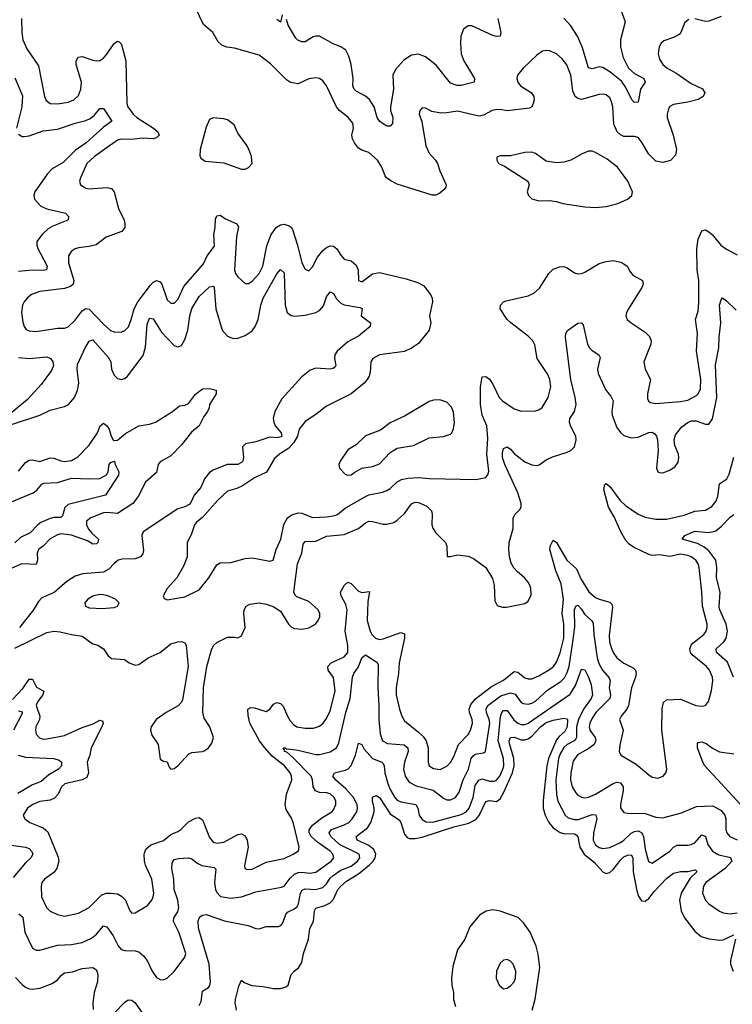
# Model space of a CAD drawing. Header units: inches. Extents: x 1843162 to 1959474, y 907081 to 1016326.
# Tile 588 of 656: x 1924057 to 1928082, y 983802 to 989363. Entities that reach past the tile are written whole.
import ezdxf

# ---------------------------------------------------------------- set-up
doc = ezdxf.new("R2010")
doc.units = ezdxf.units.IN
doc.header["$MEASUREMENT"] = 0
doc.layers.add('B9928', color=7, linetype='Continuous')

msp = doc.modelspace()

# ---------------------------------------------------------------- linework, layer by layer
at = {"layer": 'B9928', "color": 5}
for points, elevation in [([(1927835.8, 989364.2), (1927813.1, 989346.9), (1927792.2, 989290), (1927781.6, 989278.4), (1927750, 989261.5), (1927696.1, 989243.9), (1927679.5, 989230), (1927668.9, 989210), (1927663.6, 989170), (1927670, 989140.5), (1927690.3, 989110), (1927714.6, 989090), (1927762.9, 989063), (1927850, 989003.2), (1927913.1, 988973.1), (1927926.5, 988950), (1927918, 988930), (1927890, 988911.6), (1927830, 988896.3), (1927750, 988883.5), (1927730, 988873.3), (1927721.1, 988858.9), (1927714.4, 988830), (1927715, 988810), (1927747.9, 988710), (1927766.7, 988630), (1927761.3, 988598.7), (1927732.5, 988567.5), (1927690, 988556.3), (1927650, 988563.6), (1927610, 988603.7), (1927570, 988674), (1927550, 988696.9), (1927530, 988702.3), (1927470, 988702.8), (1927450, 988712.4), (1927431.1, 988730), (1927412.1, 988772.1), (1927406.6, 988870), (1927399.6, 988899.5), (1927390, 988921.3), (1927370, 988938.2), (1927350, 988942.8), (1927330, 988941.2), (1927230, 988912.9), (1927210, 988918), (1927194.3, 988930), (1927181.6, 988961.6), (1927169.9, 989050), (1927147.7, 989107.7), (1927121.5, 989141.5), (1927090, 989169.7), (1927050, 989187.8), (1927030, 989189.6), (1927010, 989185.1), (1926977.6, 989162.4), (1926901.1, 989090), (1926868.2, 989050), (1926864.4, 989030), (1926870.4, 989010), (1926886.7, 988990), (1926948.4, 988950), (1926962, 988930), (1926963.1, 988910), (1926958, 988890), (1926949, 988871), (1926936.7, 988863.3), (1926810, 988847.8), (1926770, 988855.3), (1926745.4, 988854.6), (1926724.9, 988850), (1926677, 988823), (1926650, 988818), (1926530, 988846.5), (1926470, 988836), (1926435.5, 988835.6), (1926384.6, 988844.6), (1926350, 988862.7), (1926330, 988865.2), (1926317.3, 988850), (1926313.4, 988830), (1926328.1, 988788.1), (1926350.2, 988650), (1926369.2, 988610), (1926405.5, 988570), (1926417.3, 988550), (1926430.2, 988510), (1926466.4, 988430), (1926463.8, 988416.2), (1926455.3, 988404.7), (1926430, 988382.7), (1926408, 988372), (1926387.5, 988372.5), (1926190, 988434.8), (1926152.6, 988452.6), (1926129.7, 988469.7), (1926121.1, 988481.1), (1926103.1, 988530), (1926078.3, 988570), (1926030, 988613.3), (1925990, 988625.6), (1925970, 988638), (1925947.8, 988667.8), (1925936.2, 988690), (1925933.2, 988710), (1925942.9, 988750), (1925937.8, 988777.8), (1925912, 988810), (1925863.8, 988850), (1925846.5, 988870), (1925789.8, 988989.8), (1925770, 989018.4), (1925750, 989031.1), (1925730, 989034), (1925690, 989028.2), (1925630, 988999.7), (1925587.5, 989007.5), (1925563.4, 989023.4), (1925473.7, 989113.7), (1925410, 989161.7), (1925270, 989202.3), (1925227.3, 989207.3), (1925198.6, 989218.6), (1925178, 989238), (1925148.2, 989290), (1925095.4, 989335.4), (1925050.8, 989430)], 540), ([(1927447.9, 989430), (1927476.5, 989350), (1927450.1, 989249.9), (1927451.4, 989210), (1927465.3, 989150), (1927495.2, 989090), (1927530, 989058.7), (1927582.8, 989030), (1927590.3, 989010), (1927563.7, 988970), (1927550, 988897.6), (1927530, 988894.5), (1927514.5, 988910), (1927480.4, 988980.4), (1927455.7, 989015.7), (1927390, 989068.8), (1927350, 989093.2), (1927330, 989097.4), (1927290, 989085), (1927270.7, 989090.7), (1927234.5, 989210), (1927208.3, 989270), (1927170, 989328.4), (1927130, 989370.7)], 520), ([(1924066.4, 989370), (1924068.6, 989290), (1924075.1, 989250), (1924098, 989198), (1924162.7, 989102.7), (1924196.9, 988930), (1924206.6, 988906.6), (1924229.4, 988889.4), (1924270, 988887.1), (1924330, 988897.1), (1924363.6, 988910), (1924390, 988934.4), (1924403.1, 988970), (1924405.5, 989010), (1924376.2, 989110), (1924376.4, 989130), (1924388, 989152), (1924410, 989155.5), (1924470, 989134.5), (1924490, 989130.2), (1924510, 989132.3), (1924530, 989144.7), (1924550, 989167.6), (1924590, 989228.4), (1924610, 989242), (1924618, 989238), (1924630, 989227.3), (1924634.5, 989214.5), (1924656.1, 989130), (1924661.5, 988890), (1924667.5, 988870), (1924697.7, 988830), (1924718.9, 988810), (1924812, 988750), (1924836.5, 988730), (1924845.3, 988710), (1924830, 988694.8), (1924810.6, 988689.4), (1924750, 988693.2), (1924690, 988687), (1924630, 988687.9), (1924610, 988683.4), (1924480.2, 988590), (1924436.9, 988550), (1924400.3, 988470), (1924394.9, 988450), (1924400.7, 988430), (1924430, 988412.2), (1924450, 988406.9), (1924550, 988416.1), (1924576.4, 988410), (1924591.5, 988390), (1924615.8, 988295.8), (1924646.3, 988230), (1924651.6, 988210), (1924650.3, 988189.8), (1924634.1, 988165.9), (1924546.2, 988133.8), (1924488.2, 988091.8), (1924450, 988081.4), (1924390, 988075.3), (1924370, 988068.4), (1924347, 988053), (1924332.7, 988030), (1924332, 987990), (1924363.3, 987890), (1924359, 987870), (1924343.8, 987856.2), (1924310, 987844.3), (1924170, 987827.7), (1924123, 987810), (1924098.4, 987790), (1924082, 987770), (1924073.4, 987750), (1924068, 987710), (1924074.1, 987654.1), (1924081.3, 987630), (1924093.1, 987613.1), (1924110, 987604.9), (1924150, 987601.8), (1924270, 987620.2), (1924310, 987621.3), (1924330, 987627.7), (1924370, 987665.2), (1924410, 987718), (1924430, 987732.4), (1924450, 987727.7), (1924530, 987643.5), (1924570, 987608.2), (1924590, 987599.7), (1924630, 987599), (1924650, 987607.4), (1924671.1, 987628.9), (1924687.4, 987670), (1924703.2, 987730), (1924724, 987770), (1924795.6, 987864.4), (1924810, 987880.1), (1924830, 987889.4), (1924850, 987882.6), (1924859.1, 987870), (1924890, 987780.4), (1924910, 987761.1), (1924930, 987762), (1924950, 987783.1), (1924984.6, 987855.4), (1925095.2, 987984.8), (1925116.8, 988030), (1925156.9, 988083.1), (1925153.6, 988150), (1925161.7, 988190), (1925163.7, 988236.3), (1925170, 988254.9), (1925190, 988258.7), (1925219.1, 988239.1), (1925283.8, 988210), (1925293.2, 988193.2), (1925281.6, 988138.4), (1925271.2, 987950), (1925276.5, 987930), (1925290, 987910.4), (1925330, 987873), (1925350, 987872.4), (1925370, 987885.3), (1925410, 987930.3), (1925430, 987970.4), (1925453.4, 988086.6), (1925478.1, 988150), (1925508.1, 988191.9), (1925530, 988203.5), (1925550, 988207.2), (1925579.6, 988199.6), (1925591.3, 988191.3), (1925598.3, 988178.3), (1925626.7, 988090), (1925650, 987990.6), (1925670, 987954.9), (1925690, 987945.5), (1925710, 987968), (1925738.5, 988021.5), (1925770, 988059.1), (1925790, 988076.5), (1925810, 988085.5), (1925830, 988084.2), (1925848.4, 988068.4), (1925870, 988033), (1925890, 988010.4), (1925930, 988001.3), (1925957.1, 987977.1), (1925968.1, 987950), (1925971, 987890), (1925990, 987882.4), (1926050, 987926.7), (1926090, 987934.7), (1926239.6, 987899.6), (1926310, 987877.6), (1926339, 987859), (1926376.5, 987810), (1926386, 987790), (1926388.9, 987770), (1926372, 987690), (1926378.4, 987650), (1926370.4, 987610), (1926310, 987534), (1926270, 987508), (1926230, 987489.7), (1926090.2, 987469.8), (1926052.4, 987450), (1926040.9, 987430), (1926036.1, 987370), (1926030.3, 987350), (1926020.3, 987330), (1926002, 987310), (1925930.2, 987249.8), (1925790, 987181), (1925730, 987132.6), (1925670, 987093), (1925635.3, 987050), (1925625.4, 987010), (1925605.4, 986974.6), (1925576.7, 986943.2), (1925524.6, 986910), (1925495.9, 986884.1), (1925451.5, 986808.5), (1925384, 986776), (1925314.9, 986730), (1925284.2, 986715.8), (1925230, 986699.8), (1925176.9, 986650), (1925090, 986551.9), (1925055.4, 986524.6), (1925043.8, 986510), (1925025.8, 986454.2), (1925003.1, 986410), (1925003.1, 986330), (1924982.8, 986277.3), (1924944.2, 986210), (1924890.4, 986150), (1924867.7, 986110), (1924873.7, 986093.7), (1924890, 986086), (1924990, 986103.6), (1925070, 986142.6), (1925124.7, 986210), (1925170, 986284), (1925190, 986296.3), (1925250, 986297.3), (1925330, 986320.4), (1925370, 986324.4), (1925470, 986304.9), (1925489.4, 986310.6), (1925505.6, 986370), (1925531.2, 986430), (1925548.8, 986511.2), (1925569.8, 986550.2), (1925593.6, 986566.4), (1925630, 986577.4), (1925650, 986575.3), (1925711.1, 986551.1), (1925790, 986555.3), (1925836.8, 986563.2), (1925851.4, 986568.6), (1925895.1, 986604.9), (1926010, 986669.4), (1926030, 986679.3), (1926105.4, 986694.6), (1926130, 986704.1), (1926150, 986715.5), (1926190, 986753.7), (1926214.5, 986765.5), (1926250, 986774.1), (1926310, 986778), (1926370, 986771), (1926633.6, 986766.4), (1926690, 986777.3), (1926703, 986797), (1926706.7, 986813.3), (1926696, 986910), (1926701.7, 986998.4), (1926695.5, 987070), (1926669.3, 987130), (1926660.2, 987190), (1926659.3, 987290), (1926670, 987346.8), (1926690, 987348), (1926710, 987332.7), (1926730, 987304.9), (1926764.4, 987230), (1926783.6, 987210), (1926850, 987164.6), (1926890, 987151.4), (1926970, 987154), (1926990, 987158.9), (1927008, 987172), (1927041.4, 987230), (1927056.4, 987290), (1927051.8, 987330), (1927039.4, 987359.4), (1926979.8, 987450), (1926965.9, 987525.9), (1926954.7, 987550), (1926930, 987576.4), (1926831.3, 987650), (1926811.2, 987670), (1926771.3, 987730), (1926773, 987750), (1926789.6, 987770), (1926804.2, 987775.8), (1926930, 987803.2), (1926962, 987818), (1926992.9, 987847.1), (1927045.1, 987930), (1927070, 987954), (1927106.4, 987966.4), (1927130, 987968.5), (1927150, 987961.3), (1927190, 987933.7), (1927210, 987927.2), (1927230, 987928.9), (1927250, 987936.5), (1927330, 987985.6), (1927370, 987998), (1927410, 988002.2), (1927452.9, 987992.9), (1927470, 987984.4), (1927488, 987970), (1927502.4, 987942.4), (1927520.4, 987920.4), (1927574, 987890), (1927578, 987870), (1927570.4, 987850), (1927495.8, 987730), (1927484.9, 987710), (1927481.6, 987690), (1927488.2, 987670), (1927510.7, 987650), (1927590, 987598.4), (1927613.7, 987573.7), (1927624.6, 987550), (1927621.7, 987530), (1927582, 987430), (1927590.3, 987390), (1927620.9, 987330), (1927604, 987250), (1927604, 987224), (1927608.9, 987208.9), (1927620.9, 987200.9), (1927650, 987195.6), (1927790, 987206.6), (1927830, 987215), (1927879.5, 987240.5), (1927890, 987250.3), (1927902.6, 987277.4), (1927905.2, 987330), (1927879.8, 987490), (1927886.2, 987590), (1927873.5, 987670), (1927890, 987716), (1927894, 987766), (1927893.5, 987890), (1927883.4, 987950), (1927880.9, 988070), (1927890, 988124), (1927910, 988170.5), (1927930, 988175.8), (1927950, 988164.6), (1927970, 988147.4), (1928017.4, 988090), (1928050, 988066), (1928110, 988034.6)], 540), ([(1925540.3, 989390), (1925530, 989348.7), (1925510, 989364)], 520), ([(1926757, 989370), (1926775.3, 989290), (1926770.1, 989269.9), (1926750, 989267.9), (1926730, 989274.1), (1926610, 989328), (1926590, 989327.6), (1926564.7, 989310), (1926548.6, 989270), (1926546.7, 989230), (1926551.4, 989170), (1926565.8, 989130), (1926625.5, 989030), (1926624.9, 989010), (1926550, 988990.8), (1926527.9, 988992.1), (1926490, 989005), (1926410, 989105.8), (1926350, 989152.9), (1926310, 989168.5), (1926270, 989162), (1926226.6, 989133.4), (1926179.3, 989080.7), (1926164.7, 989050), (1926167.5, 988970), (1926150.7, 988870), (1926151.4, 988850), (1926164.4, 988810), (1926162.9, 988777.1), (1926150, 988761.5), (1926130, 988762.4), (1926110, 988775.3), (1926089.9, 988789.9), (1926075.9, 988810), (1926058.3, 988870), (1926032.9, 988912.9), (1926010, 988931.7), (1925958.4, 988958.4), (1925946, 988970), (1925939.5, 988990), (1925939.9, 989030), (1925928.7, 989110), (1925916.2, 989156.2), (1925899.8, 989190), (1925870, 989209.9), (1925826.7, 989226.7), (1925750, 989269), (1925730, 989270.7), (1925714.8, 989265.2), (1925670, 989238.5), (1925650, 989237.7), (1925628.1, 989248.1), (1925617.6, 989257.6), (1925572.7, 989332.7), (1925564.2, 989364.2)], 520), ([(1928020, 989380), (1927950, 989353.7), (1927930, 989352.4), (1927870, 989368.2)], 540), ([(1924030, 989034), (1924073.1, 988933.1), (1924068.7, 988870), (1924038.4, 988750)], 520), ([(1924050, 988716.1), (1924070, 988703.2), (1924082.5, 988702.5), (1924110, 988707.3), (1924190, 988734.8), (1924270, 988744.8), (1924370, 988779), (1924430, 988793.3), (1924455.4, 988804.6), (1924478.1, 988821.9), (1924510, 988862), (1924530, 988862), (1924577, 988790), (1924530, 988756), (1924432.1, 988667.9), (1924370, 988623.5), (1924303.1, 988556.9), (1924239.5, 988520.5), (1924212.5, 988490), (1924141.6, 988390), (1924137, 988370), (1924140.5, 988350), (1924177.1, 988310), (1924210, 988295.3), (1924315.5, 988270), (1924333.7, 988250), (1924328.2, 988230), (1924243.9, 988196.1), (1924218.7, 988181.3), (1924184.4, 988150), (1924154, 988110), (1924153.4, 988090), (1924159.3, 988070), (1924212.9, 987970), (1924209.2, 987950.8), (1924190, 987946.7), (1924130, 987948.9), (1924050, 987940.5)], 520), ([(1924005.6, 987074.4), (1924170, 987129.2), (1924230, 987156.9), (1924310, 987179), (1924332, 987190), (1924366.8, 987230), (1924383.4, 987270), (1924390.8, 987310), (1924381.1, 987390), (1924383.6, 987416.4), (1924427.1, 987510), (1924450, 987547.1), (1924470, 987554.2), (1924557.3, 987457.3), (1924570.9, 987430), (1924575.6, 987390), (1924590, 987355.8), (1924610, 987337.4), (1924630, 987330.3), (1924650, 987336), (1924665.1, 987350), (1924753.5, 987466.5), (1924767.4, 987512.6), (1924777.6, 987642.4), (1924790, 987677.7), (1924810, 987673.6), (1924858.5, 987598.5), (1924930, 987522.8), (1924950, 987514.7), (1924970, 987522.8), (1924990, 987556.5), (1925005.8, 987610), (1925018.1, 987690), (1925030, 987731), (1925070, 987800.2), (1925130, 987854.7), (1925150, 987858.7), (1925155.5, 987850), (1925165, 987730), (1925200.8, 987610), (1925230, 987574.7), (1925262.4, 987562.4), (1925290, 987564), (1925330, 987579.1), (1925370, 987605.9), (1925387.9, 987630), (1925403.6, 987670), (1925418.6, 987750), (1925432.1, 987790), (1925510, 987926.7), (1925530, 987951.8), (1925550, 987933), (1925550.7, 987930), (1925556.4, 987750), (1925568.7, 987708.7), (1925590, 987692.2), (1925610, 987688.1), (1925670, 987694.5), (1925730, 987708.7), (1925750, 987719.8), (1925772.6, 987747.4), (1925790, 987797.7), (1925810, 987825.8), (1925830, 987816.9), (1925847.1, 987787.1), (1925870, 987762.1), (1925890, 987753.1), (1925978, 987738), (1925991.4, 987731.4), (1925984.9, 987690), (1926037.6, 987650), (1926037, 987630), (1925970, 987576), (1925910, 987544.4), (1925851, 987490), (1925837.1, 987470), (1925835, 987450), (1925843.2, 987410), (1925838.4, 987401.6), (1925827.9, 987392.1), (1925811.5, 987388.5), (1925730, 987394.3), (1925697.1, 987382.9), (1925650, 987346.6), (1925537.6, 987222.4), (1925498.1, 987150), (1925489.6, 987110), (1925491.6, 987090), (1925500.8, 987070), (1925533.7, 987030), (1925536.9, 987010), (1925533.5, 987006.5), (1925510, 987002.4), (1925470, 987005.2), (1925390, 986979), (1925331.5, 986968.5), (1925314.7, 986950), (1925321.8, 986890), (1925317.7, 986870), (1925310, 986862.5), (1925288.5, 986851.5), (1925228.2, 986850), (1925150, 986819.4), (1925130, 986806.2), (1925100.8, 986770), (1925079.3, 986720.7), (1925042, 986678), (1925024.1, 986635.9), (1925014.9, 986625.1), (1924990, 986612.4), (1924950, 986600.8), (1924754.9, 986470), (1924746, 986450), (1924755.5, 986364.5), (1924752.7, 986347.3), (1924738.7, 986330), (1924710, 986318.8), (1924636, 986316), (1924614, 986310), (1924590, 986292.4), (1924561, 986259), (1924530, 986243.7), (1924414, 986234), (1924370, 986221), (1924323.2, 986190), (1924252.1, 986127.9), (1924182.1, 986097.9), (1924162.3, 986077.7), (1924134.8, 986030), (1924056.3, 985930)], 520), ([(1924030, 985813), (1924210, 985901.3), (1924250, 985908.8), (1924286.5, 985906.5), (1924350.1, 985890.1), (1924410, 985881.7), (1924470, 985838), (1924498.8, 985830), (1924530, 985810.4), (1924556.3, 985770), (1924576, 985756), (1924649.2, 985749.2), (1924674.9, 985730), (1924710, 985717.2), (1924730, 985721.5), (1924781.8, 985758.2), (1924850, 985788.4), (1924910, 985837.3), (1924950.3, 985850.3), (1924971.5, 985851.5), (1924990, 985844), (1924997.6, 985830), (1925008.5, 985710), (1924977.4, 985522.6), (1924971.5, 985508.5), (1924952.5, 985487.5), (1924883.7, 985450), (1924828.5, 985410), (1924800.4, 985370), (1924794.9, 985350), (1924802.6, 985322.6), (1924839.3, 985270), (1924850, 985186), (1924870, 985174.8), (1924890, 985171), (1924901.6, 985141.6), (1924910.9, 985130.9), (1924930, 985133.4), (1924950, 985148.5), (1925010, 985215.3), (1925030, 985224.6), (1925089.8, 985230.2), (1925103.6, 985236.4), (1925123.6, 985250), (1925142.5, 985277.5), (1925151.1, 985310), (1925131.6, 985370), (1925098.4, 985418.4), (1925091.6, 985450), (1925095.3, 985590), (1925114.7, 985710), (1925142.8, 985810), (1925154.2, 985830), (1925170, 985845.8), (1925230, 985875.3), (1925270, 985876.5), (1925290, 985872.2), (1925310, 985883.8), (1925330.7, 985930), (1925322.9, 986010), (1925324.8, 986030), (1925335.6, 986050), (1925357.2, 986062.8), (1925410, 986069.2), (1925450, 986062.6), (1925488.4, 986048.4), (1925530, 986022.4), (1925574.6, 985950), (1925592.6, 985932.6), (1925610, 985924.2), (1925650, 985921.3), (1925690, 985928), (1925728.7, 985950), (1925743, 985970), (1925752, 985990), (1925752.8, 986010), (1925743.1, 986030), (1925690, 986076.6), (1925622.9, 986102.9), (1925612.5, 986112.5), (1925605.6, 986130), (1925625.6, 986290), (1925651.2, 986350), (1925658.8, 986401.2), (1925670, 986416.2), (1925730, 986417.1), (1925790, 986446.7), (1925890, 986456), (1925969.9, 986490.1), (1926010, 986522.2), (1926030, 986530.1), (1926050, 986529.4), (1926110, 986514.2), (1926130, 986514.2), (1926170, 986523.5), (1926190, 986535.9), (1926230, 986575), (1926270, 986627.9), (1926290, 986637.5), (1926310, 986635.8), (1926356.5, 986616.5), (1926382.2, 986590), (1926387.5, 986570), (1926384.2, 986510), (1926390, 986490.7), (1926406.1, 986466.1), (1926461.8, 986410), (1926470.3, 986389.7), (1926471, 986331), (1926490, 986330.5), (1926530, 986340.9), (1926590, 986334), (1926620.5, 986320.5), (1926690.4, 986270), (1926727.3, 986207.3), (1926736.4, 986170), (1926740.5, 986080.5), (1926754, 986054), (1926784.4, 986044.4), (1926805.8, 986045.8), (1926910, 986066), (1926930, 986079.1), (1926945.7, 986114.3), (1926944.7, 986150), (1926938.5, 986170), (1926930, 986187), (1926910, 986209.6), (1926866, 986246), (1926847.9, 986267.9), (1926833.3, 986293.3), (1926823.5, 986330), (1926819.8, 986370), (1926822.4, 986410), (1926844.5, 986490), (1926845.2, 986550), (1926855.4, 986570), (1926882.4, 986597.6), (1926889.1, 986610), (1926888.7, 986630), (1926869.9, 986690), (1926796.8, 986850), (1926784.4, 986890), (1926783.2, 986916.8), (1926790, 986941.7), (1926810, 986951.3), (1926830, 986937.5), (1926850, 986912.9), (1926910, 986865.8), (1926950, 986849.3), (1926975.3, 986844.7), (1926991, 986849), (1927030, 986877.6), (1927066, 986894), (1927150, 986919.7), (1927170, 986930.2), (1927190, 986951.6), (1927200.9, 986990), (1927197.8, 987010), (1927167.6, 987070), (1927162, 987090), (1927164.3, 987110), (1927190.9, 987150), (1927199.9, 987190), (1927194.7, 987230), (1927169.9, 987330), (1927140.3, 987570), (1927142.7, 987590), (1927151.6, 987608.4), (1927210, 987649), (1927230, 987650.3), (1927239.2, 987639.2), (1927265.1, 987530), (1927275.6, 987510), (1927290, 987495), (1927327.4, 987470), (1927335.5, 987455.5), (1927321.6, 987390), (1927325.2, 987365.2), (1927366.9, 987270), (1927396.5, 987236.5), (1927410.1, 987210), (1927401.9, 987150), (1927403.4, 987130), (1927430, 987059), (1927450, 987032.2), (1927470, 987015.2), (1927510, 987001), (1927550, 987005), (1927610, 987031.8), (1927630, 987033), (1927644.3, 987024.3), (1927654.4, 987010), (1927659.2, 986990), (1927664.3, 986930), (1927654, 986830), (1927660.7, 986810), (1927670, 986805.3), (1927690, 986804.4), (1927730, 986819), (1927759.5, 986840.5), (1927775.9, 986864.1), (1927780.8, 986890), (1927777.4, 986910), (1927758.4, 986958.4), (1927754.5, 986990), (1927762.1, 987017.9), (1927797.3, 987062.7), (1927830, 987088.6), (1927850, 987097), (1927877.7, 987097.7), (1927930, 987078.6), (1927950, 987079.6), (1927970, 987108.5), (1927995.3, 987230), (1927987.2, 987412.8), (1928006.2, 987510), (1928007.7, 987570), (1928017.2, 987650), (1928009.9, 987750.1), (1928018.7, 987781.3), (1928027.2, 987792.8), (1928050, 987776), (1928103.1, 987723.1)], 520), ([(1924050, 987454.4), (1924110, 987449.6), (1924210, 987458.5), (1924230.2, 987450), (1924244.1, 987430), (1924247.7, 987410), (1924237.4, 987382.6), (1924177.9, 987302.1), (1924101.6, 987218.4), (1923981.2, 987118.8)], 520), ([(1924050, 986814), (1924090, 986861.6), (1924110, 986875.1), (1924130, 986876.8), (1924170, 986868.2), (1924230, 986888.2), (1924250, 986887.5), (1924290, 986870.9), (1924310, 986868.5), (1924350, 986874.4), (1924385.1, 986894.9), (1924450, 986959.6), (1924496.8, 987030), (1924511.5, 987068.5), (1924530, 987083.6), (1924550, 987069.1), (1924561.6, 987050), (1924572.8, 987010), (1924585.3, 986990), (1924590, 986986), (1924610, 986988.5), (1924654.8, 987025.2), (1924730, 987069.1), (1924790, 987079.2), (1924823.9, 987090), (1924919.7, 987150), (1924958.7, 987181.3), (1924990, 987186.3), (1925010, 987195.1), (1925050, 987248.9), (1925090, 987277.7), (1925130, 987279.7), (1925166, 987270), (1925167.2, 987250), (1925128.4, 987190), (1925127.2, 987170), (1925118, 987150), (1925098, 987122), (1925071, 987070), (1925027.4, 987032.6), (1924970, 986961.3), (1924910, 986899.1), (1924850, 986866.4), (1924838.2, 986850), (1924830, 986806.3), (1924768.3, 986751.6), (1924726.7, 986670), (1924696.1, 986630), (1924610, 986574.3), (1924550, 986580.6), (1924530, 986578.5), (1924458, 986550), (1924434.3, 986530), (1924433.9, 986510), (1924446.3, 986486.3), (1924463.6, 986463.6), (1924502.2, 986430), (1924497.7, 986410), (1924490, 986403.4), (1924470, 986401.9), (1924439.9, 986419.9), (1924350, 986451.2), (1924290, 986458.7), (1924270, 986453.3), (1924229.7, 986430.3), (1924190.1, 986389.9), (1924163.2, 986370), (1924155.5, 986350), (1924157.6, 986310), (1924150, 986285.6), (1924068.4, 986290), (1923970, 986246.9)], 480), ([(1924010, 986640.7), (1924133.3, 986690), (1924154.5, 986705.5), (1924181.1, 986738.9), (1924194.2, 986745.8), (1924270, 986750.1), (1924350, 986773.6), (1924450.9, 986769.1), (1924510, 986771.6), (1924547.8, 986792.2), (1924557.2, 986810), (1924562.2, 986850), (1924570, 986862.4), (1924591.7, 986870), (1924596.2, 986850), (1924617, 986810), (1924615.4, 986790), (1924542.3, 986677.7), (1924330, 986624.4), (1924312, 986608), (1924298.2, 986561.8), (1924290, 986551.1), (1924250, 986551.3), (1924230, 986546.8), (1924177.1, 986522.9), (1924159.1, 986510), (1924115.6, 986464.4), (1924061, 986439), (1924030, 986408.8)], 460), ([(1924016, 985524), (1924074.5, 985585.5), (1924110, 985637.8), (1924130, 985639), (1924152.6, 985592.6), (1924192.7, 985570), (1924187.4, 985550), (1924156.8, 985510), (1924149.6, 985490), (1924170.9, 985429.1), (1924169.3, 985410), (1924148.4, 985370), (1924146.4, 985350), (1924150, 985328.4), (1924168.2, 985308.2), (1924190, 985300.6), (1924210, 985300.8), (1924310, 985320.6), (1924410, 985365.5), (1924472.8, 985387.2), (1924510, 985407.7), (1924524.1, 985404.1), (1924527.7, 985390), (1924521.2, 985370), (1924460.1, 985250), (1924452.9, 985210), (1924439, 985170), (1924445.6, 985110), (1924435.9, 985084.1), (1924410.5, 985069.5), (1924312.8, 985047.2), (1924293.8, 985030), (1924274, 984990), (1924252.7, 984967.3), (1924230, 984955.8), (1924170, 984948.2), (1924130.3, 984930), (1924101.7, 984910), (1924077.1, 984870), (1924085.5, 984850), (1924114, 984830), (1924190, 984798.5), (1924215.7, 984775.7), (1924273.5, 984633.5), (1924277.6, 984610), (1924267.2, 984570), (1924250, 984547.4), (1924196.9, 984510), (1924182.8, 984490), (1924177.8, 984470), (1924179.7, 984410), (1924209.2, 984350), (1924228.8, 984328.8), (1924270, 984309.2), (1924310, 984299.7), (1924390, 984317.5), (1924450, 984349.2), (1924520.2, 984419.8), (1924546.6, 984430), (1924569.3, 984430.7), (1924610, 984425.6), (1924632.3, 984412.3), (1924654, 984390), (1924679.5, 984330), (1924690, 984317.6), (1924710, 984319.5), (1924779.3, 984360.7), (1924804, 984390), (1924811, 984410), (1924814.5, 984430), (1924803.8, 984510), (1924767.4, 984587.4), (1924761.8, 984610), (1924759.9, 984650), (1924770, 984678), (1924797.6, 984702.4), (1924870, 984726.7), (1924910, 984761.7), (1924950, 984778.2), (1924966.4, 984790), (1925010, 984833.2), (1925050, 984854.5), (1925070, 984857.3), (1925090, 984843.8), (1925130, 984744.4), (1925150, 984718), (1925172.8, 984712.8), (1925210, 984718), (1925290, 984762.2), (1925310, 984765.5), (1925330, 984754.6), (1925342.6, 984730), (1925347.7, 984690), (1925326.9, 984586.9), (1925329.2, 984569.2), (1925343.6, 984563.6), (1925370, 984565.6), (1925450, 984605.4), (1925550, 984626.8), (1925602.4, 984650), (1925631.1, 984670), (1925636.5, 984690), (1925604.4, 984824.4), (1925592.9, 984852.9), (1925562.5, 984902.5), (1925555.8, 984930), (1925564.2, 984990), (1925594.5, 985070), (1925591.8, 985090), (1925583.9, 985110), (1925553.6, 985150), (1925483.9, 985203.9), (1925441.4, 985250), (1925411.9, 985290), (1925357.7, 985390), (1925346.9, 985433.1), (1925346.3, 985470), (1925362.3, 985477.7), (1925382.8, 985477.2), (1925450, 985456.8), (1925470, 985469.2), (1925490, 985497.7), (1925510, 985507.6), (1925530, 985501.4), (1925545.9, 985485.9), (1925569.1, 985429.1), (1925584.2, 985404.2), (1925602.7, 985382.7), (1925622.4, 985370), (1925670, 985361.7), (1925717.3, 985362.7), (1925750, 985372.4), (1925771.7, 985390), (1925790, 985416), (1925810, 985459.5), (1925838.2, 985570), (1925828.9, 985648.9), (1925798.7, 985690), (1925797.1, 985710), (1925816.9, 985730), (1925890, 985764.4), (1925909.9, 985790.1), (1925910.7, 985829.3), (1925895.6, 985910), (1925906.7, 986030), (1925899.9, 986059.9), (1925873.6, 986110), (1925869.8, 986130), (1925891.1, 986170), (1925910, 986185.8), (1925930, 986178), (1925970, 986135.3), (1925990, 986128.9), (1926033.2, 986133.2), (1926024.1, 986075.9), (1926019.1, 985970), (1926037.2, 985910), (1926048.3, 985888.3), (1926066.7, 985870), (1926090, 985862.2), (1926110, 985865.5), (1926210, 985902.3), (1926230, 985894.8), (1926230.1, 985870), (1926200.1, 985730), (1926196.2, 985670), (1926183.7, 985590), (1926183.9, 985550), (1926202.3, 985470), (1926215.4, 985430), (1926230, 985403.6), (1926310, 985340.2), (1926335.1, 985315.1), (1926352.3, 985290), (1926364.5, 985250), (1926364.3, 985170), (1926370.3, 985150), (1926393.7, 985133.7), (1926431.1, 985128.9), (1926470, 985146.9), (1926490, 985168.9), (1926510, 985202), (1926535, 985270), (1926590, 985326.5), (1926604.1, 985350), (1926615, 985390), (1926613.2, 985410), (1926596.9, 985450), (1926595.4, 985470), (1926604.9, 985495.1), (1926631.9, 985528.1), (1926722.6, 985597.4), (1926790, 985632.3), (1926850, 985681.4), (1926870, 985678.9), (1926910, 985646), (1926930, 985640.1), (1926950, 985641.4), (1926990, 985657.2), (1927050, 985692.5), (1927071.7, 985710), (1927090, 985735.5), (1927110, 985787.7), (1927131.3, 985870), (1927130.2, 985950), (1927120.8, 986010), (1927129.1, 986090), (1927116.1, 986176.1), (1927085.1, 986250), (1927051.2, 986370), (1927052.9, 986390), (1927070, 986423.7), (1927090, 986410.2), (1927147.2, 986310), (1927201.5, 986261.5), (1927225.7, 986205.7), (1927271.4, 986131.4), (1927310, 986100.1), (1927330.1, 986090.1), (1927390, 986074.2), (1927401.6, 986061.6), (1927405.6, 986045.6), (1927385.8, 985885.8), (1927388.6, 985850), (1927397.7, 985817.7), (1927408.9, 985788.9), (1927430, 985759.3), (1927470, 985729.4), (1927522.1, 985702.1), (1927534.7, 985690), (1927539.2, 985670), (1927535.6, 985650), (1927512, 985590), (1927495.6, 985490), (1927486.2, 985470), (1927453.8, 985430), (1927444.7, 985410), (1927466.6, 985350), (1927446.7, 985266.7), (1927442.6, 985230), (1927452.7, 985210), (1927538.5, 985158.5), (1927610, 985097.6), (1927630, 985085.3), (1927661, 985079), (1927691.8, 985090), (1927707.3, 985110), (1927712.8, 985130), (1927683.9, 985350), (1927686.7, 985473.3), (1927693.3, 985506.7), (1927710, 985522), (1927790, 985524.9), (1927876, 985490), (1927914.3, 985485.7), (1927930, 985490.5), (1927947.2, 985512.7), (1927964.7, 985575.3), (1927972.8, 985630), (1927970.9, 985649.1), (1927952.5, 985690), (1927936.4, 985710), (1927855.8, 985775.8), (1927845.2, 985790), (1927841.9, 985810), (1927849.1, 985830), (1927859, 985841), (1927921.6, 985890), (1927934.9, 985910), (1927940.2, 985930), (1927940.2, 985950), (1927913.5, 986050), (1927910.5, 986130), (1927895.4, 986270), (1927889, 986290), (1927875.4, 986310), (1927850, 986329.1), (1927830, 986336.9), (1927790, 986344), (1927730, 986331), (1927670, 986340.3), (1927630, 986337.7), (1927610, 986341.8), (1927523.8, 986383.8), (1927500.3, 986400.3), (1927481.6, 986421.6), (1927451.6, 986470), (1927415.7, 986555.7), (1927382.5, 986610), (1927357.1, 986710), (1927361.7, 986738.3), (1927370, 986743.8), (1927390, 986727.1), (1927447.9, 986647.9), (1927478.5, 986618.5), (1927549.7, 986569.7), (1927590, 986553.5), (1927650, 986542.1), (1927710, 986541.5), (1927810, 986565.4), (1927870, 986586.5), (1927930, 986592.6), (1927966.8, 986613.2), (1927990, 986642.6), (1928000.2, 986670), (1928010, 986742), (1928051.9, 986770), (1928063.8, 986796.2), (1928090, 986891.6)], 480), ([(1928089.6, 985649.6), (1928055.1, 985735.1), (1927993.6, 985790), (1927990.6, 985810), (1928034.5, 985850), (1928048.2, 985870), (1928054.5, 985910), (1928047.2, 985950), (1928010.8, 986030), (1928007.7, 986047.7), (1928013.1, 986130), (1927992.5, 986210), (1927995.6, 986270), (1927988.6, 986310), (1927950, 986362.9), (1927923.3, 986383.3), (1927884.7, 986404.7), (1927799.5, 986430), (1927814.7, 986450), (1927870, 986474.4), (1927950, 986467.2), (1927990, 986476.2), (1928019.9, 986500.1), (1928070, 986553.2), (1928090, 986569)], 460), ([(1924052.6, 984312.6), (1924073.9, 984293.9), (1924085.5, 984210), (1924130, 984120.4), (1924150, 984107.7), (1924170, 984108.1), (1924270, 984137.3), (1924350, 984141), (1924410, 984151.7), (1924463.3, 984176.7), (1924490, 984198.2), (1924530, 984244.9), (1924542.2, 984242.2), (1924550, 984240.3), (1924585.5, 984190), (1924613.2, 984133.2), (1924630, 984111.5), (1924650, 984106.2), (1924710, 984105.4), (1924730, 984098.2), (1924755.9, 984075.9), (1924776.1, 984050), (1924805.2, 983990), (1924830, 983954.6), (1924850, 983942.7), (1924870, 983940.9), (1924890.6, 983949.4), (1924930, 983987), (1924990, 984068.5), (1924994.6, 984090), (1924955.9, 984210), (1924926.5, 984270), (1924927.5, 984290), (1924950, 984325.2), (1924955.7, 984350), (1924950.9, 984390.9), (1924930.4, 984450), (1924926.7, 984510), (1924915.9, 984570), (1924918.5, 984601.5), (1924930, 984619.5), (1924954, 984626), (1925010, 984630.2), (1925030, 984624), (1925058.9, 984598.9), (1925085.5, 984585.5), (1925155.8, 984575.8), (1925164.8, 984564.8), (1925157.6, 984490), (1925163, 984450), (1925170, 984433.7), (1925192, 984412), (1925250, 984402.8), (1925310, 984409.4), (1925390, 984437.1), (1925535.5, 984464.5), (1925550, 984470.2), (1925584.8, 984515.2), (1925610, 984536.6), (1925630, 984546.6), (1925650, 984549.2), (1925696.1, 984543.9), (1925730, 984549.5), (1925816.5, 984610), (1925831.1, 984630), (1925826.5, 984650), (1925810, 984667.1), (1925738.6, 984718.6), (1925703.5, 984750), (1925691.9, 984770), (1925692, 984788), (1925710, 984814.1), (1925763.9, 984856.1), (1925820.3, 984890), (1925830, 984901.2), (1925843.2, 984930), (1925842, 984950), (1925833.4, 984970), (1925810, 984991.8), (1925790, 984997.4), (1925750, 984999.4), (1925727.5, 985007.5), (1925715.4, 985030), (1925711.4, 985070), (1925704.1, 985090), (1925598.7, 985198.7), (1925565.9, 985225.9), (1925553.3, 985230), (1925555.5, 985235.5), (1925545.2, 985250), (1925556, 985250), (1925563.4, 985243.4), (1925574.3, 985245.7), (1925630, 985238), (1925730, 985212.3), (1925750, 985213.1), (1925810, 985227.8), (1925846.3, 985250), (1925860.3, 985279.7), (1925899.1, 985450), (1925923.4, 985530), (1925936.8, 985650), (1925944.4, 985670), (1925971.3, 985708.6), (1925990, 985759.3), (1926010, 985775.8), (1926074.9, 985734.9), (1926081.5, 985721.5), (1926079.1, 985590), (1926085.5, 985490), (1926084.9, 985410), (1926092.5, 985330), (1926105.8, 985290), (1926135.2, 985275.2), (1926228.4, 985268.4), (1926250.1, 985250), (1926250.8, 985230), (1926230.1, 985170), (1926225.1, 985130), (1926233.5, 985090), (1926257.3, 985057.3), (1926296.4, 985036.4), (1926392.2, 985012.2), (1926450, 984967.1), (1926470, 984957.8), (1926490, 984956.8), (1926517.8, 984970), (1926539.4, 985000.6), (1926562.8, 985070), (1926591.6, 985130), (1926607.5, 985190), (1926615.7, 985204.3), (1926630, 985215.6), (1926677.7, 985222.3), (1926689, 985231), (1926711.6, 985390), (1926708.8, 985410), (1926693.1, 985450), (1926691.7, 985470), (1926702, 985490), (1926775.1, 985544.9), (1926830, 985561), (1926854.7, 985554.7), (1926890, 985506.3), (1926900.8, 985500.8), (1926930, 985497.4), (1926950, 985503.8), (1926970, 985515.3), (1927041, 985579), (1927114.5, 985625.5), (1927133.8, 985646.1), (1927150, 985676.2), (1927160.3, 985710), (1927181.6, 985850), (1927191.9, 985931.9), (1927190, 986031), (1927197.6, 986050), (1927210, 986057.3), (1927230, 986034.7), (1927246.4, 986006.4), (1927287.3, 985970), (1927295.7, 985955.7), (1927299.9, 985890), (1927318.5, 985758.5), (1927330, 985724.2), (1927349.1, 985690), (1927386.4, 985646.4), (1927391.5, 985630), (1927386.8, 985590), (1927393.9, 985550), (1927390, 985529.8), (1927311.3, 985450), (1927290, 985419), (1927277.1, 985390), (1927273.3, 985370), (1927277.2, 985350), (1927307.1, 985310), (1927311.9, 985291.9), (1927301.3, 985270), (1927272.5, 985247.5), (1927208.3, 985211.7), (1927183.6, 985176.4), (1927169.2, 985110), (1927167.7, 985070), (1927177.9, 985030), (1927197.6, 984997.6), (1927210, 984983.2), (1927230, 984972.6), (1927250, 984968.8), (1927270, 984972.1), (1927310, 984990.1), (1927410, 985049.4), (1927430, 985057.4), (1927450, 985053.8), (1927465.2, 985030), (1927466, 985010), (1927450.2, 984930.2), (1927451.4, 984911.4), (1927470, 984885.7), (1927490, 984881.3), (1927590, 984879.8), (1927650, 984858.8), (1927690, 984855.2), (1927795.8, 984884.2), (1927880, 984920), (1927970, 984923.5), (1928018.1, 984898.1), (1928040.8, 984870), (1928045.2, 984850), (1928045.6, 984790), (1928051.4, 984770), (1928067.6, 984750), (1928110, 984732)], 460), ([(1925070, 983795.3), (1925082.5, 983817.5), (1925090, 983877.6), (1925123.5, 983896.5), (1925131.3, 983908.7), (1925133.9, 983930), (1925127.3, 984030), (1925067, 984233), (1925065.7, 984274.3), (1925070.7, 984289.3), (1925080.4, 984299.6), (1925090, 984306.3), (1925111.1, 984308.9), (1925213.7, 984273.7), (1925347.5, 984247.5), (1925390, 984230.3), (1925410, 984228.9), (1925450, 984241.5), (1925517.4, 984242.6), (1925531.6, 984248.4), (1925541.4, 984258.6), (1925559.8, 984310), (1925570, 984322.4), (1925610, 984342.2), (1925624.4, 984355.6), (1925631.9, 984370), (1925643.5, 984430), (1925652.3, 984447.7), (1925670, 984455.5), (1925730, 984451), (1925770, 984462.7), (1925790, 984483.7), (1925810, 984515.1), (1925827.3, 984530), (1925870, 984559.9), (1925930, 984582.5), (1925965.2, 984610), (1925978.1, 984630), (1925973.6, 984650), (1925864.2, 984704.2), (1925813.8, 984750), (1925804.5, 984770), (1925818.2, 984790), (1925886.4, 984813.6), (1925915.2, 984830), (1925935.7, 984850), (1925960.9, 984890), (1925966, 984910), (1925963, 984930), (1925941.9, 984970), (1925899.5, 985019.5), (1925841.2, 985070), (1925826.2, 985090), (1925835.1, 985110), (1925895.5, 985124.5), (1925910, 985131.1), (1925929.4, 985150.6), (1925953.9, 985210), (1925970, 985276.3), (1925990, 985270.6), (1926002.6, 985242.6), (1926050, 985190.1), (1926103.1, 985170), (1926110, 985163.1), (1926115.3, 985150), (1926118.8, 985110), (1926136.2, 985050), (1926150, 985015.6), (1926176.6, 984970), (1926190, 984956.1), (1926210, 984946.1), (1926294.2, 984930), (1926306.1, 984910), (1926312.7, 984870), (1926330, 984845.4), (1926353.7, 984833.7), (1926391.4, 984831.4), (1926550, 984874.1), (1926579.6, 984890), (1926595.9, 984910), (1926618.2, 984970), (1926630, 985038.5), (1926650, 985068.8), (1926670, 985075.1), (1926710, 985061.9), (1926737, 985063), (1926750, 985068.9), (1926768.7, 985091.3), (1926786.4, 985130), (1926791.2, 985150), (1926790.5, 985190), (1926759.3, 985290), (1926772.8, 985427.2), (1926779.6, 985450), (1926790, 985460.8), (1926810, 985462.5), (1926848.2, 985408.2), (1926870, 985390.6), (1926890, 985383.4), (1926910, 985383), (1926930, 985390.6), (1927166.3, 985553.7), (1927197.2, 985602.8), (1927230, 985694.4), (1927250, 985691.8), (1927270.1, 985650), (1927285.8, 985605.8), (1927292.5, 985550), (1927285.1, 985530), (1927242.3, 985470), (1927213, 985410), (1927201.6, 985370), (1927201.6, 985310), (1927197.9, 985302.1), (1927189.5, 985290), (1927149.8, 985270.2), (1927130, 985253.2), (1927110, 985216.8), (1927101.1, 985190), (1927085.9, 985070), (1927088.2, 984988.2), (1927097.5, 984950), (1927137.8, 984870), (1927155.1, 984855.1), (1927190, 984845.2), (1927213.1, 984846.9), (1927290, 984873.9), (1927311.7, 984871.7), (1927316.8, 984850), (1927297.4, 984770), (1927295.3, 984730), (1927310, 984702.2), (1927330, 984688.7), (1927350, 984682.7), (1927390, 984688.7), (1927450, 984716.8), (1927470, 984729.6), (1927510, 984768.1), (1927530, 984778.5), (1927550, 984781.7), (1927558.5, 984778.5), (1927570.8, 984770.8), (1927579.6, 984750), (1927590, 984678.4), (1927609, 984609), (1927630, 984599), (1927730, 984667.9), (1927750, 984690.2), (1927770, 984701.8), (1927830, 984700.5), (1927850, 984704.6), (1927870, 984715), (1927910, 984760.2), (1927930, 984750.4), (1927944.4, 984704.4), (1927970, 984666.7), (1928005.7, 984645.7), (1928072.1, 984632.1), (1928079.5, 984610), (1928042, 984570), (1927933.4, 984490), (1927919.7, 984470), (1927913.8, 984430), (1927930.8, 984390.8), (1927949.1, 984370), (1928010, 984327.6), (1928030, 984319.3), (1928070, 984313.4), (1928110, 984319.8)], 440), ([(1924050, 985459.8), (1924058.6, 985458.6), (1924070, 985454.3), (1924070, 985445.1), (1924021.5, 985350)], 460), ([(1925280.7, 983770), (1925275, 983810), (1925276, 983830), (1925295.1, 983904.9), (1925310, 983938), (1925325.5, 983925.5), (1925368.8, 983908.8), (1925430, 983903.6), (1925490, 983891.8), (1925530, 983892), (1925559.5, 983900.5), (1925574, 983910), (1925591.2, 983970), (1925607.6, 983990), (1925631.5, 984008.5), (1925650, 984039.1), (1925660.5, 984090), (1925689.2, 984170), (1925695, 984230), (1925716.9, 984270), (1925721.3, 984330), (1925730, 984346), (1925779.8, 984360.2), (1925810, 984375.8), (1925830, 984396.6), (1925854.8, 984450), (1925871.3, 984470), (1925902.9, 984497.1), (1925970, 984539.1), (1926033.4, 984590), (1926053.3, 984610), (1926065.3, 984630), (1926068.6, 984650), (1926056.7, 984676.8), (1926030, 984698.9), (1925963.5, 984730), (1925957.8, 984750), (1926020.9, 984799.1), (1926039.5, 984830), (1926058.5, 984890), (1926059.9, 984910), (1926049.2, 984950.8), (1926050, 984971.5), (1926070, 984981.1), (1926090, 984970.1), (1926150, 984878), (1926202.5, 984842.5), (1926210.6, 984830), (1926230, 984763.9), (1926245, 984745), (1926259.3, 984739.3), (1926290, 984738.4), (1926330, 984746.6), (1926510, 984803.8), (1926594.2, 984825.9), (1926633, 984847), (1926652.2, 984867.8), (1926690, 984947.9), (1926710, 984953), (1926750, 984947.8), (1926770, 984963.2), (1926790, 984996.1), (1926841, 985110), (1926850.8, 985150), (1926847.6, 985190), (1926824, 985276), (1926822.5, 985290), (1926829.9, 985310.1), (1926850, 985311), (1926890, 985296), (1926910, 985295.2), (1926930, 985302.2), (1926950, 985316.5), (1926998.1, 985370), (1927030, 985393.2), (1927070, 985406.8), (1927130, 985417.7), (1927150, 985414), (1927151.3, 985411.3), (1927149.7, 985370), (1927137.1, 985342.9), (1927104.8, 985315.2), (1927090, 985295.2), (1927044.5, 985190), (1927034, 985150), (1927013.3, 984953.3), (1927014, 984910), (1927025.2, 984870), (1927045.8, 984830), (1927070, 984799.1), (1927110, 984772.7), (1927130, 984767.5), (1927190, 984765.9), (1927199.7, 984759.7), (1927210, 984747.4), (1927220.9, 984690), (1927244.7, 984650), (1927302.9, 984602.9), (1927350, 984550.1), (1927370, 984541.2), (1927390, 984546.6), (1927410, 984564.7), (1927450, 984617.1), (1927470, 984634.9), (1927490, 984644.6), (1927510, 984645.8), (1927520.4, 984630), (1927521.4, 984550), (1927543.8, 984443.8), (1927552.9, 984412.8), (1927570, 984386), (1927590, 984385.5), (1927610, 984399.7), (1927640.6, 984439.4), (1927710, 984512.5), (1927750, 984542.7), (1927790, 984553), (1927830, 984553.4), (1927870, 984562.6), (1927878.6, 984558.6), (1927882.6, 984550), (1927844.7, 984515.3), (1927792.8, 984430), (1927783.3, 984390), (1927792.4, 984330), (1927811.7, 984291.7), (1927870, 984214.6), (1927905.5, 984185.5), (1927951.4, 984171.4), (1928010, 984164.6), (1928030, 984167.3), (1928090, 984195.5)], 420), ([(1928130, 984928.2), (1927926.7, 985150), (1927915.2, 985170), (1927885.3, 985250), (1927884.7, 985275.3), (1927890, 985281.1), (1927910, 985284.3), (1927935, 985275), (1927970, 985249.4), (1928010, 985228.4), (1928090, 985216.3)], 460), ([(1924048.7, 985210), (1924090, 985197.6), (1924250.6, 985190.6), (1924280.7, 985180.7), (1924292.6, 985170), (1924293.7, 985150), (1924276.8, 985130), (1924221.9, 985098.1), (1924178.9, 985061.1), (1924130, 985041.8), (1924046.2, 984993.8)], 460), ([(1924010, 984701.9), (1924090, 984690.1), (1924110, 984682), (1924126.3, 984666.3), (1924131.8, 984650), (1924120.2, 984630), (1924090, 984602.3), (1924020.6, 984519.3)], 460), ([(1926952.2, 983770), (1926969.5, 983830.6), (1926994.6, 984010), (1926986.2, 984086.2), (1926973.9, 984130), (1926939.5, 984210), (1926903.3, 984263.3), (1926871.9, 984291.9), (1926770, 984327.6), (1926730, 984335.8), (1926691.4, 984328.6), (1926653.9, 984306.1), (1926600.2, 984239.8), (1926571.6, 984170), (1926529.1, 984110), (1926504.1, 984015.9), (1926495.6, 983950), (1926497.8, 983910), (1926507.2, 983870), (1926507.3, 983830), (1926518.6, 983790)], 420), ([(1928099.8, 984170), (1928072.6, 984050), (1928072.8, 984030), (1928087.4, 983990)], 420), ([(1924033.6, 983953.6), (1924070, 983913.8), (1924090, 983899.2), (1924110, 983890.2), (1924130, 983887.7), (1924170, 983892.8), (1924239.9, 983920.1), (1924270, 983941.5), (1924292.7, 983967.3), (1924310, 983979.4), (1924354.5, 983985.5), (1924410, 984004.3), (1924470, 984011.1), (1924490, 983997), (1924498.2, 983970), (1924495.8, 983930), (1924476.9, 983870), (1924469.2, 983809.2), (1924472.8, 983772.8)], 440), ([(1924590, 983751.6), (1924650, 983814.9), (1924670, 983827.6), (1924690, 983826.3), (1924710, 983810.3), (1924765, 983730)], 440)]:
    msp.add_lwpolyline(points, dxfattribs=dict(at, elevation=elevation))
for points, elevation in [([(1925150, 988809.2), (1925130, 988799), (1925110, 988755.3), (1925075.5, 988630), (1925074.8, 988594.8), (1925080.7, 988580.7), (1925104, 988564), (1925210, 988554.9), (1925310, 988518), (1925330, 988519.1), (1925350, 988527.3), (1925369.3, 988550.7), (1925366, 988590), (1925357.5, 988617.5), (1925341.2, 988650), (1925290, 988722), (1925269.2, 988770), (1925230, 988798), (1925210, 988803.7)], 560), ([(1927290, 988619.6), (1927270, 988619.5), (1927234.6, 988605.4), (1927170, 988569.5), (1927130, 988557.6), (1927090, 988553.6), (1927030, 988564.5), (1926970, 988606.6), (1926950, 988614.5), (1926910, 988612.3), (1926830, 988593.2), (1926770, 988593.2), (1926752.7, 988587.3), (1926752, 988570), (1926762, 988550), (1926795.3, 988535.3), (1926926.8, 988450), (1926934.8, 988430), (1926922.8, 988390), (1926931, 988370), (1926950.6, 988350.6), (1926990, 988340.7), (1927050, 988341), (1927090, 988336), (1927125.5, 988325.5), (1927250, 988305.5), (1927310, 988301.3), (1927370, 988307.2), (1927434.9, 988325.1), (1927491, 988349), (1927515.1, 988370), (1927519.3, 988390), (1927492.3, 988450), (1927434.5, 988530), (1927374.9, 988574.9), (1927310, 988613)], 560), ([(1926430, 987217), (1926394.8, 987214.8), (1926370, 987207.3), (1926233.9, 987126.1), (1926150, 987086), (1926094.5, 987045.5), (1926010, 987012.4), (1925957.7, 986962.3), (1925910, 986934), (1925868, 986870), (1925860.5, 986850), (1925864, 986830), (1925895.9, 986795.9), (1925910, 986790.7), (1925930, 986793.4), (1925950, 986808.2), (1925989.8, 986830.2), (1926050, 986840.3), (1926090, 986854.3), (1926150, 986918.9), (1926190, 986942.8), (1926281.3, 986958.7), (1926370, 987001.6), (1926450, 987008.4), (1926490, 987023), (1926498, 987030), (1926507.8, 987052.2), (1926512.6, 987087.4), (1926507.2, 987147.2), (1926495.6, 987175.6), (1926470, 987202)], 560), ([(1924510, 986116.5), (1924470, 986107.8), (1924441.1, 986090), (1924424.2, 986070), (1924428.4, 986050), (1924450, 986040.7), (1924522, 986038), (1924590, 986043.7), (1924609, 986050), (1924619.3, 986070), (1924598, 986090), (1924554.5, 986110), (1924530, 986115.4)], 540), ([(1926810, 984056.2), (1926790, 984052), (1926770, 984035.1), (1926750.3, 983990), (1926747.4, 983950), (1926766, 983910), (1926790, 983890.6), (1926810, 983893), (1926830, 983906), (1926849.6, 983930), (1926856.8, 983950), (1926859.3, 983990), (1926844.2, 984030), (1926830, 984045.6)], 440)]:
    msp.add_lwpolyline(points, close=True, dxfattribs=dict(at, elevation=elevation))

doc.saveas('drawing.dxf')
